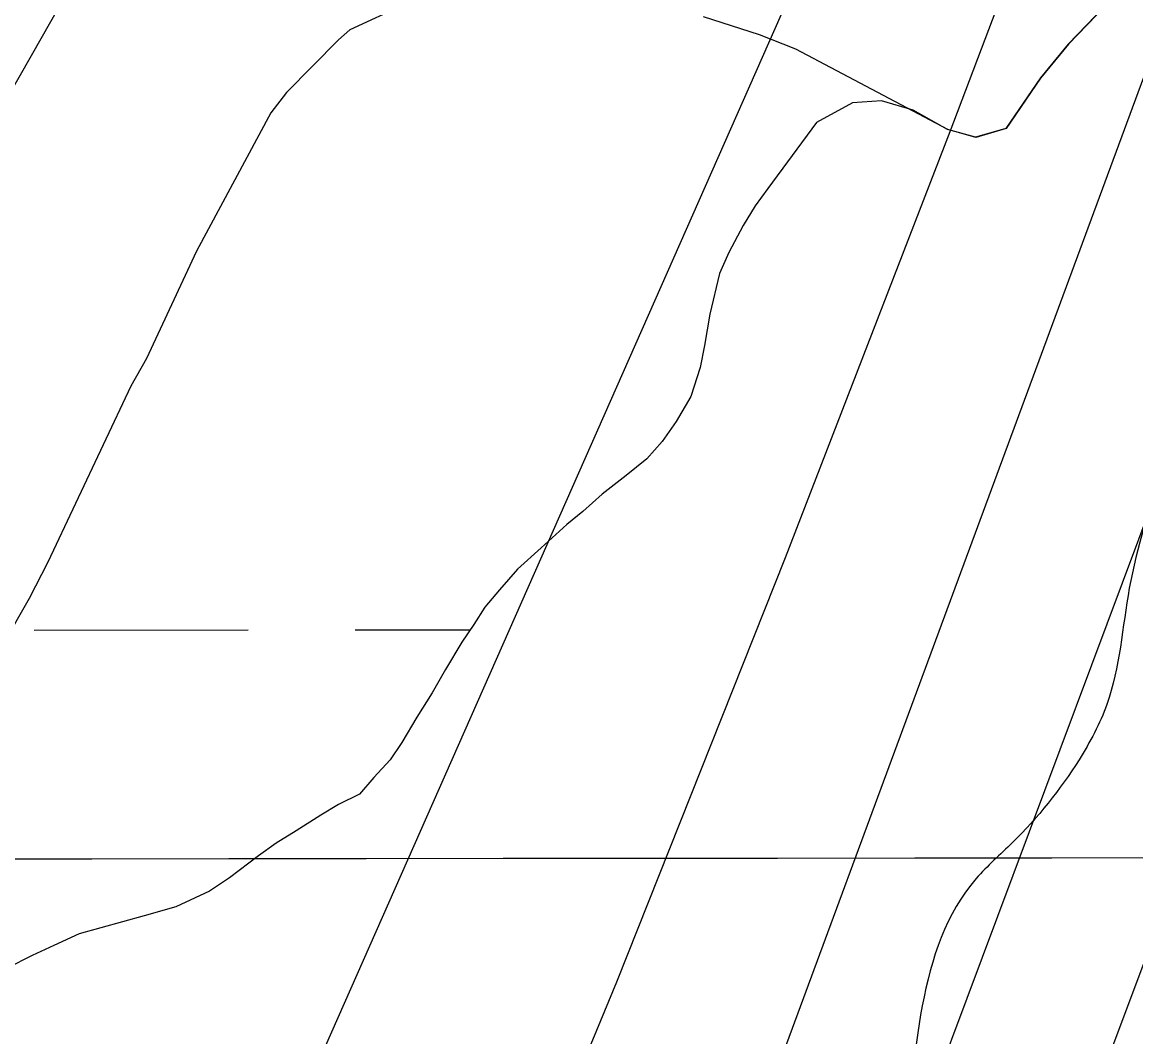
# Model space of a CAD drawing. Extents: x 3297716 to 3335574, y 688621 to 713991.
# Drawn here: x 3320778.2 to 3320944.8, y 697019.6 to 697171.5 of the extents above; entities that cross this region are included whole.
import ezdxf

# ---------------------------------------------------------------- set-up
doc = ezdxf.new("R2010")
doc.units = 0
for name, color, linetype in [('V-GRID-MAJR', 7, 'Continuous'), ('V-RIVR-EDGE', 7, 'Continuous'), ('V-RIVR-IDEN', 7, 'Continuous'), ('V-SITE-VEGE', 7, 'Continuous'), ('V-TOPO-DPTH', 7, 'Continuous'), ('V-TOPO-MAJR', 7, 'Continuous'), ('V-TOPO-MINR', 7, 'Continuous'), ('V-WETL-SWMP', 7, 'Continuous')]:
    doc.layers.add(name, color=color, linetype=linetype)

msp = doc.modelspace()

# ---------------------------------------------------------------- linework, layer by layer
at = {"layer": 'V-GRID-MAJR'}
msp.add_spline([(3301847.299, 697030.213), (3307100.789, 697033.652), (3312354.279, 697037.855), (3317607.768, 697042.821), (3322861.257, 697048.552), (3328114.745, 697055.047), (3333368.231, 697062.306), (3333368.232, 697062.306)], degree=3, dxfattribs=at)
at = {"layer": 'V-RIVR-EDGE'}
msp.add_spline([(3321618.4522421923, 701061.3049813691), (3321639.17263493, 701040.9176666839), (3321661.918898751, 701020.5517030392), (3321674.321572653, 701007.6720291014), (3321694.1633911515, 700986.0697951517), (3321717.718120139, 700957.412151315), (3321720.6092418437, 700953.2601618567), (3321724.7479076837, 700950.7630237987), (3321726.817240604, 700949.5144547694), (3321730.1248936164, 700946.1904034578), (3321742.9266756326, 700927.0924818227), (3321753.65092558, 700905.9272770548), (3321756.1080927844, 700893.901163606), (3321759.8148539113, 700884.3588645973), (3321768.062463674, 700867.3446243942), (3321776.731729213, 700853.2307299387), (3321786.6403397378, 700837.4558347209), (3321794.491916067, 700827.9032867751), (3321804.4128253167, 700817.1021698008), (3321812.685032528, 700810.0354860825), (3321821.8015761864, 700809.183975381), (3321830.0850572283, 700806.6765883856), (3321833.393735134, 700803.7670185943), (3321835.868325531, 700798.7870909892), (3321840.8277552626, 700792.9720509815), (3321849.518543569, 700787.5622684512), (3321851.996208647, 700783.8257854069), (3321866.456941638, 700765.138245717), (3321875.5406886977, 700751.0233263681), (3321880.0753879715, 700741.0644960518), (3321885.0112451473, 700725.7163810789), (3321889.549019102, 700717.0009953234), (3321895.7498436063, 700710.3539175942), (3321901.9393942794, 700699.1475431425), (3321908.1207458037, 700684.6253165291), (3321912.215341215, 700664.3054731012), (3321919.1610874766, 700623.6688609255), (3321922.0009644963, 700598.7927954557), (3321922.331404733, 700564.8042859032), (3321921.800085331, 700517.554417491), (3321919.275275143, 700502.2247506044), (3321912.9934840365, 700476.1277882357), (3321905.8407092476, 700433.0391333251), (3321899.491275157, 700379.5863906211), (3321893.6106419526, 700348.1001435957), (3321887.3145023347, 700316.2004399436), (3321880.2006735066, 700288.8620828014), (3321874.738621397, 700259.0327369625), (3321869.250946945, 700218.8413531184), (3321863.7284261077, 700164.5575975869), (3321860.769661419, 700141.3538067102), (3321859.507768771, 700133.896214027), (3321857.3759173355, 700109.8614103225), (3321857.718656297, 700080.8466790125), (3321854.2982649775, 700038.5777630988), (3321847.954980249, 699987.6119095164), (3321847.8309681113, 699937.4596455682), (3321848.601512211, 699913.832149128), (3321849.3300356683, 699873.210910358), (3321853.78376834, 699830.508039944), (3321854.9595699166, 699803.1491849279), (3321853.2616729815, 699786.9885052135), (3321851.5432781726, 699762.5381950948), (3321847.3615667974, 699747.6271093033), (3321844.4509721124, 699743.9039498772), (3321843.1696064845, 699728.5712083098), (3321839.4136504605, 699718.2183943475), (3321831.1004475, 699708.705817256), (3321827.3629395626, 699705.8136706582), (3321826.9382091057, 699701.6698803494), (3321826.902337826, 699687.1630271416), (3321823.1515062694, 699678.88262078), (3321813.59793343, 699670.6165629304), (3321798.661225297, 699664.4362363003), (3321785.762078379, 699644.1584135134), (3321779.930640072, 699632.567279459), (3321773.214894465, 699598.5961930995), (3321768.0976311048, 699540.5810789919), (3321765.1450157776, 699519.8641772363), (3321762.591508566, 699492.9290277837), (3321757.532664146, 699458.5393603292), (3321751.2682962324, 699439.4885838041), (3321741.261295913, 699415.4732530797), (3321732.082233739, 699391.0413910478), (3321722.0783081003, 699368.269504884), (3321716.2417453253, 699354.6059632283), (3321712.4622167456, 699334.7200743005), (3321711.1654777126, 699313.1701099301), (3321708.155468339, 699269.2422430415), (3321710.2022535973, 699258.8750805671), (3321713.0841512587, 699250.992757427), (3321718.8612702, 699240.6163709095), (3321727.543859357, 699231.890736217), (3321733.7487834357, 699226.901584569), (3321735.803767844, 699219.8502742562), (3321729.5035286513, 699186.2926445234), (3321720.3183171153, 699159.3738933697), (3321709.0658224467, 699134.5326742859), (3321700.3145654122, 699115.4880471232), (3321685.3563345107, 699100.6036085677), (3321679.123738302, 699094.4017591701), (3321674.9614999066, 699087.3658222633), (3321674.537794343, 699083.636513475), (3321670.343784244, 699063.7516494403), (3321660.3173109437, 699031.8611698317), (3321651.1659208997, 699018.6203088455), (3321638.2770229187, 699002.4873012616), (3321632.022903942, 698987.5813399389), (3321625.7575111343, 698968.1160818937), (3321619.4613715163, 698936.2163782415), (3321615.6613450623, 698908.0408589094), (3321607.290748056, 698875.3173166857), (3321593.4898706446, 698825.6133557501), (3321583.492094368, 698805.328358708), (3321580.1434456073, 698792.0731492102), (3321580.107574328, 698777.5662960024), (3321580.084001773, 698768.0332210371), (3321572.159657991, 698748.1575810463), (3321567.940025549, 698717.9106790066), (3321559.101652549, 698663.6351226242), (3321555.74480464, 698647.0640609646), (3321554.0653557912, 698638.3640486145), (3321550.7331053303, 698631.7405434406), (3321551.527221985, 698617.6461219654), (3321548.586905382, 698601.9029984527), (3321548.1334779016, 698586.1537255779), (3321543.967139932, 698577.4598625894), (3321538.1367265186, 698566.2832100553), (3321534.369496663, 698551.3710993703), (3321535.173862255, 698541.4214930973), (3321533.4944134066, 698532.7214807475), (3321521.398607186, 698502.0795701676), (3321503.4498398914, 698451.142413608), (3321490.528145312, 698421.7459973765), (3321481.3788050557, 698409.334099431), (3321476.806184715, 698403.9571134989), (3321474.297772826, 698395.2591509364), (3321466.785860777, 698374.5535230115), (3321458.4480603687, 698355.0933894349), (3321454.275573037, 698343.9126373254), (3321453.020854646, 698339.356415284), (3321455.9150510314, 698336.4478703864), (3321456.735814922, 698333.1299684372), (3321454.654183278, 698329.4047592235), (3321448.832993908, 698321.9584403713), (3321440.108384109, 698313.6903327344), (3321430.976467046, 698308.3246206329), (3321420.597005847, 698301.3040571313), (3321418.0978180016, 698296.3364282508), (3321412.679836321, 698284.3297877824), (3321407.275178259, 698277.7114070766), (3321395.6071771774, 698252.4567313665), (3321375.1633216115, 698198.2098720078), (3321359.314634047, 698158.4585920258), (3321345.971283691, 698126.1618300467), (3321337.187230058, 698093.8537942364), (3321334.248963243, 698078.9396337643), (3321334.2274404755, 698070.2355218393), (3321336.687682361, 698059.452852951), (3321328.7448904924, 698032.1165455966), (3321314.5633530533, 697996.0914997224), (3321306.620561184, 697968.7551923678), (3321301.206679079, 697958.4064779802), (3321293.3141070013, 697951.3797651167), (3321284.1524680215, 697933.9940889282), (3321274.5732728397, 697915.3659930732), (3321271.2307734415, 697904.5976726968), (3321272.447570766, 697893.8180784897), (3321272.4178488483, 697881.798114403), (3321266.566937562, 697862.3318314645), (3321256.9498213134, 697828.3679193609), (3321254.436284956, 697817.597549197), (3321249.8534156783, 697808.0757480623), (3321241.513565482, 697787.7866514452), (3321233.60562, 697774.5427157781), (3321226.5286873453, 697762.1256933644), (3321220.2704687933, 697745.5618059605), (3321216.096956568, 697733.9665723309), (3321215.666076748, 697727.3358929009), (3321217.734384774, 697725.6728423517), (3321219.801667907, 697723.595310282), (3321219.3748876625, 697718.622556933), (3321208.117268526, 697691.708930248), (3321197.6968115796, 697668.1091059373), (3321194.790316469, 697666.0438725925), (3321191.0599827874, 697666.0530966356), (3321191.4508917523, 697656.5189967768), (3321188.9517039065, 697651.5513678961), (3321185.6297023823, 697649.0726779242), (3321180.2383679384, 697647.8425569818), (3321181.037609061, 697635.8205431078), (3321179.3673842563, 697630.8508644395), (3321174.795788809, 697625.8883600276), (3321172.2925013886, 697619.2628050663), (3321170.2026705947, 697612.221743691), (3321164.334336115, 697585.7092749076), (3321162.6548872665, 697577.0092625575), (3321158.921478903, 697575.7750420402), (3321154.349883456, 697570.812537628), (3321148.5143455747, 697557.5634774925), (3321144.7665886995, 697550.5265156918), (3321143.9099535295, 697539.3375644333), (3321140.5848773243, 697535.6154299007), (3321134.766762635, 697529.4125556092), (3321132.684106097, 697525.2728648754), (3321128.500344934, 697509.5328160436), (3321122.641234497, 697486.750680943), (3321103.063238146, 697447.4231065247), (3321100.976482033, 697441.6254897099), (3321100.954959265, 697432.921377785), (3321091.792295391, 697415.1212200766), (3321084.304980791, 697404.3631486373), (3321071.400709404, 697382.0129182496), (3321064.341199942, 697376.6420816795), (3321056.8713085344, 697372.9301960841), (3321048.1436240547, 697363.4186438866), (3321041.0666913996, 697351.0016214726), (3321031.9019777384, 697332.3725007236), (3321023.5621275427, 697312.0834041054), (3321015.6275348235, 697288.0629489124), (3321006.425924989, 697254.5124934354), (3320994.7589488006, 697229.6722992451), (3320983.512603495, 697207.3179692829), (3320979.3585642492, 697203.5978845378), (3320975.6036331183, 697193.6595520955), (3320968.0906961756, 697172.5394426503), (3320962.635818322, 697145.6114674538), (3320955.946719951, 697122.4169006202), (3320943.8386150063, 697086.8012117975), (3320940.479717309, 697069.4011870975), (3320936.314404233, 697061.1218056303), (3320926.3361009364, 697048.7119574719), (3320920.9345175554, 697043.337021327), (3320909.642052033, 697002.3310229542), (3320899.612504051, 696969.197098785), (3320887.508498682, 696935.2393360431), (3320880.839898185, 696920.3343996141), (3320879.5769806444, 696912.4623254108), (3320883.277592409, 696900.433137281), (3320882.8487623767, 696894.6314208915), (3320876.176062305, 696878.0685583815), (3320871.5573217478, 696854.0399040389), (3320866.952929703, 696835.8139909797), (3320859.8575489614, 696815.9363012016), (3320857.348112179, 696806.8238571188), (3320853.172550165, 696794.399660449), (3320849.8321005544, 696784.460303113), (3320847.3011410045, 696766.6437471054), (3320843.128653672, 696755.4629949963), (3320836.0609450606, 696746.7763062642), (3320830.2325814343, 696736.4286167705), (3320825.6179404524, 696714.057888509), (3320819.7803527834, 696699.9798653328), (3320814.394142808, 696700.8221519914), (3320813.534432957, 696688.3897561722), (3320798.5136835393, 696648.2219448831), (3320788.5097579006, 696625.4500587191), (3320782.697792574, 696621.734073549), (3320776.443673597, 696606.8281122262), (3320773.109373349, 696599.3756440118), (3320766.0467892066, 696592.7613628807), (3320752.3207290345, 696573.3145529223), (3320739.4144078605, 696550.1353594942), (3320720.25396771, 696512.0502047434), (3320700.678021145, 696473.551593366), (3320668.584612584, 696401.5107256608), (3320646.4941047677, 696351.8272625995), (3320619.8176529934, 696291.3785538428), (3320606.9010828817, 696264.0545452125), (3320587.7180950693, 696216.8507970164), (3320576.879057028, 696191.5940715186), (3320559.7879497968, 696152.2603477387), (3320552.6823201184, 696128.2378427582), (3320546.4107779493, 696106.2856955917), (3320536.389429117, 696076.4676235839), (3320526.7671884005, 696040.431303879), (3320506.7326898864, 695984.1110120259), (3320462.4666080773, 695850.3421197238), (3320450.3369803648, 695806.0223189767), (3320441.9930305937, 695784.0752962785), (3320420.2370625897, 695702.0612497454), (3320413.9460474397, 695672.2339536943), (3320409.3068090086, 695639.9156689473), (3320408.024418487, 695624.1684458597), (3320406.742027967, 695608.4212227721), (3320408.365107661, 695594.3247515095), (3320410.8263744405, 695583.9565641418), (3320416.184912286, 695571.9232764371), (3320421.976379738, 695567.3496312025), (3320430.255761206, 695563.1843181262), (3320436.8751668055, 695558.1941415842), (3320439.762188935, 695552.3842260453), (3320445.9486649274, 695539.934407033), (3320448.8233883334, 695529.1507132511), (3320449.616480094, 695514.6418102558), (3320448.3545874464, 695507.1842175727), (3320445.848225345, 695499.3152180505), (3320439.6094797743, 695490.6264795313), (3320432.9480535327, 695478.6229137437), (3320425.0370333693, 695464.1355335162), (3320423.355534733, 695454.6065581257), (3320416.6848844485, 695438.8726586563), (3320407.9428514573, 695423.5583651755), (3320400.051304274, 695416.9461338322), (3320392.1638566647, 695411.9918285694), (3320377.6406051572, 695405.3959955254), (3320369.772630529, 695408.3168391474), (3320357.757790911, 695410.4189686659), (3320346.568839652, 695411.2756038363), (3320320.428831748, 695400.1491710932), (3320298.013008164, 695386.526625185), (3320248.9965749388, 695343.1270030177), (3320201.6278188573, 695295.5784660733), (3320188.341862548, 695286.4926692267), (3320177.9695756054, 695282.373476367), (3320168.429326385, 695279.4956782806), (3320163.444274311, 695274.9486802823), (3320158.0160436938, 695258.7972246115), (3320150.4795341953, 695228.1440402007), (3320140.066251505, 695207.4455865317), (3320125.4774068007, 695174.3229361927), (3320115.053875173, 695149.4796673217), (3320110.044225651, 695134.9851128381), (3320108.3729759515, 695129.6009526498), (3320108.3637519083, 695125.8706189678), (3320112.483969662, 695115.9128135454), (3320113.708966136, 695108.4490715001), (3320113.280136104, 695102.6473551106), (3320106.62075965, 695091.4727523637), (3320104.1225966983, 695086.9196050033), (3320100.3789393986, 695081.5405692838), (3320098.2973077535, 695077.81536007), (3320098.2901334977, 695074.9139894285), (3320104.8941656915, 695063.7065900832), (3320105.7026308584, 695055.4149098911), (3320108.1546735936, 695041.3163888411), (3320112.6862981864, 695030.1141139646), (3320122.1855516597, 695016.4126512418), (3320128.3874010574, 695010.1800550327), (3320133.7613123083, 695004.3639901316), (3320135.821421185, 694999.3850874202), (3320135.8060477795, 694993.1678646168), (3320132.4604737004, 694981.15609968), (3320110.3945633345, 694941.4201931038), (3320095.000328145, 694917.8326675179), (3320080.0420972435, 694902.9482289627), (3320068.413042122, 694893.4438510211), (3320055.948874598, 694881.4546337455), (3320033.071424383, 694848.7669628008), (3319991.8870945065, 694787.9396438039), (3319966.930062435, 694752.3557266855), (3319939.884224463, 694710.1452297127), (3319919.9112195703, 694678.6938290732), (3319900.3526961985, 694647.2414035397), (3319884.9451373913, 694618.2656181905), (3319831.213623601, 694511.8760787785), (3319802.8853951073, 694453.9183587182), (3319782.4702365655, 694411.2769819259), (3319716.295053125, 694301.1878556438), (3319680.9134645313, 694240.3461881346), (3319651.3540902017, 694187.365320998), (3319580.1600331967, 694059.0513065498), (3319556.7846677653, 694017.4617072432)], degree=3, dxfattribs=at)
at = {"layer": 'V-SITE-VEGE'}
for points in [[(3320835.417, 697174.156), (3320827.203, 697170.409), (3320825.478, 697168.879), (3320817.7290000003, 697161.014), (3320815.363, 697157.961), (3320804.234, 697137.274), (3320796.759, 697121.169), (3320794.404, 697117.034), (3320782.018, 697090.696), (3320779.234, 697085.253), (3320775.378, 697078.5)], [(3320941.772, 697175.582), (3320934.719, 697168.254), (3320930.559, 697163.1730000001), (3320925.394, 697155.6020000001), (3320920.866, 697154.285), (3320916.661, 697155.452), (3320893.957, 697167.476), (3320888.481, 697169.62), (3320880.113, 697172.311)]]:
    msp.add_lwpolyline(points, dxfattribs=at)
at = {"layer": 'V-TOPO-DPTH'}
msp.add_lwpolyline([(3321234.2378887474, 697890.0540392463), (3321210.685989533, 697821.9279917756), (3321186.887116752, 697753.889087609), (3321162.7177836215, 697685.9808983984), (3321138.301476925, 697618.1598524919), (3321118.317296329, 697563.1209689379), (3321103.681714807, 697522.8942756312), (3321089.011303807, 697482.680314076), (3321074.288648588, 697442.4854501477), (3321059.5311638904, 697402.3033179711), (3321045.9757805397, 697365.4682769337), (3321024.3697853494, 697306.894750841), (3321002.704195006, 697248.3433282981), (3320980.9492119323, 697189.82506108), (3320959.134633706, 697131.3288974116), (3320828.5678578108, 696782.0267797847)], dxfattribs=at)
at = {"layer": 'V-TOPO-MAJR'}
for points in [[(3321276.400443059, 698270.9778057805), (3321140.279025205, 697840.7257791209), (3321122.0598725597, 697783.9703017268), (3321103.5233276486, 697727.3201591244), (3321084.5106943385, 697670.8280187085), (3321065.1806687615, 697614.4412130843), (3321032.5135936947, 697520.4407722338), (3321029.22953752, 697511.1513934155), (3321025.8795189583, 697501.8862646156), (3321022.4305568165, 697492.6575108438), (3321018.9156322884, 697483.4530070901), (3320986.004727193, 697398.633956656), (3320965.6330582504, 697347.1839935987), (3320944.792518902, 697295.9284434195), (3320923.248673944, 697244.9645125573), (3320901.2359585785, 697194.1949945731), (3320732.4775589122, 696812.198675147)], [(3320678.002778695, 696994.0326409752), (3320747.809752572, 697110.7569405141), (3320785.7595597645, 697177.4716418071), (3320821.720896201, 697245.1874518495), (3320854.6995265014, 697314.4049250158), (3320885.6896860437, 697384.6235069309), (3320931.3767510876, 697494.5688499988), (3320937.8227366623, 697510.643427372), (3320943.9988064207, 697526.8172387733), (3320949.770002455, 697543.139901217), (3320955.2712826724, 697559.5617976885), (3320994.5189733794, 697681.7549384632), (3321018.652138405, 697759.572527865), (3321041.733979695, 697837.6892899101), (3321063.238835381, 697916.2548109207)]]:
    msp.add_lwpolyline(points, dxfattribs=at)
at = {"layer": 'V-TOPO-MINR'}
for points in [[(3321373.6734125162, 698236.6804113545), (3321184.9973653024, 697680.0589094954), (3321173.266311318, 697645.8442408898), (3321161.376336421, 697611.6855127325), (3321149.247980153, 697577.6106952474), (3321136.960702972, 697543.5918182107), (3321115.4739010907, 697484.7471495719), (3321113.808013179, 697480.1935986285), (3321112.1383819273, 697475.6414232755), (3321110.463135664, 697471.0913113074), (3321108.7841460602, 697466.5425749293), (3321089.1172350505, 697413.3617826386), (3321077.581322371, 697382.2313741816), (3321066.017863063, 697351.1112221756), (3321054.4130838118, 697320.0064548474), (3321042.7807579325, 697288.9119439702), (3320858.0018931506, 696795.9750207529)], [(3321325.139390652, 698205.6669170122), (3321087.4908681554, 697547.7908791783), (3321076.938413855, 697518.6754296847), (3321066.3448444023, 697489.5749969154), (3321055.689602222, 697460.4970892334), (3321044.9932448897, 697431.4341982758), (3320850.700700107, 696905.2467551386)], [(3321234.2378887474, 697890.0540392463), (3321210.685989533, 697821.9279917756), (3321186.887116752, 697753.889087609), (3321162.7177836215, 697685.9808983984), (3321138.301476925, 697618.1598524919), (3321118.317296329, 697563.1209689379), (3321103.681714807, 697522.8942756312), (3321089.011303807, 697482.680314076), (3321074.288648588, 697442.4854501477), (3321059.5311638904, 697402.3033179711), (3321045.9757805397, 697365.4682769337), (3321024.3697853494, 697306.894750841), (3321002.704195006, 697248.3433282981), (3320980.9492119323, 697189.82506108), (3320959.134633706, 697131.3288974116), (3320828.5678578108, 696782.0267797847)], [(3321170.1807864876, 697846.3843745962), (3321059.5650349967, 697534.0072986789), (3321052.729369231, 697514.9018718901), (3321045.8108034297, 697495.8268196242), (3321038.767887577, 697476.797329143), (3321031.642071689, 697457.7982131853), (3320916.994843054, 697155.1292007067), (3320892.3355924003, 697091.3615320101), (3320867.0930534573, 697027.8302945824), (3320840.9755820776, 696964.6537040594), (3320814.2748224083, 696901.7135448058), (3320785.9096040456, 696836.113580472), (3320772.8198572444, 696806.2111191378), (3320759.5515613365, 696776.3890614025), (3320746.015441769, 696746.687609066), (3320732.300773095, 696717.0665603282), (3320688.698647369, 696623.9950332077), (3320653.9208397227, 696547.5293220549), (3320620.30414914, 696470.5719047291), (3320588.4291341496, 696392.8769281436), (3320557.7152362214, 696314.6902453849), (3320485.1552763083, 696123.6840946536), (3320476.425905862, 696099.8195794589)]]:
    msp.add_lwpolyline(points, dxfattribs=at)
at = {"layer": 'V-WETL-SWMP'}
for p, q in [((3320941.7430964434, 697175.593714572), (3320934.6901519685, 697168.265691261)), ((3320934.6901519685, 697168.265691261), (3320930.532135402, 697163.1846982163)), ((3320930.532135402, 697163.1846982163), (3320925.3650996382, 697155.6127132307)), ((3320902.3925663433, 697159.4705172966), (3320897.0206315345, 697156.5204899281)), ((3320906.7574921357, 697159.758548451), (3320902.3925663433, 697159.4705172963)), ((3320911.476391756, 697158.3375905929), (3320906.7574921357, 697159.7585484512)), ((3320916.633269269, 697155.4636420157), (3320911.476391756, 697158.3375905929)), ((3320897.0206315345, 697156.5204899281), (3320889.7546712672, 697146.6284732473)), ((3320920.8371813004, 697154.295678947), (3320916.633269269, 697155.4636420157)), ((3320925.3650996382, 697155.6127132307), (3320920.8371813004, 697154.2956789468)), ((3320889.7546712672, 697146.6284732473), (3320887.8266830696, 697144.0494682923)), ((3320887.8266830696, 697144.0494682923), (3320886.0786902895, 697141.1174652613)), ((3320886.0786902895, 697141.1174652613), (3320883.896696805, 697137.0314625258)), ((3320883.896696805, 697137.0314625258), (3320882.5036980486, 697133.9254620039)), ((3320882.503698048, 697133.9254620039), (3320881.043682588, 697127.8104684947)), ((3320881.043682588, 697127.8104684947), (3320880.281665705, 697123.1154755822)), ((3320880.281665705, 697123.1154755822), (3320879.5976560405, 697119.8374796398)), ((3320879.5976560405, 697119.8374796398), (3320878.2136498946, 697115.4924822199)), ((3320878.2136498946, 697115.4924822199), (3320876.0286585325, 697111.7614785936)), ((3320876.0286585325, 697111.7614785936), (3320873.927670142, 697108.7374737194)), ((3320873.927670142, 697108.7374737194), (3320871.6456868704, 697106.1554666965)), ((3320871.6456868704, 697106.1554666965), (3320868.5677152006, 697103.656454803)), ((3320868.5677152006, 697103.656454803), (3320864.9607493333, 697100.8874404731)), ((3320864.9607493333, 697100.8874404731), (3320862.059774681, 697098.3014298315)), ((3320862.059774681, 697098.3014298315), (3320859.685796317, 697096.3374207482)), ((3320859.685796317, 697096.3374207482), (3320855.8178299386, 697092.8594066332)), ((3320855.8178299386, 697092.8594066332), (3320852.302860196, 697089.6483939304)), ((3320852.302860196, 697089.6483939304), (3320849.5828799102, 697086.5323856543)), ((3320849.5828799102, 697086.5323856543), (3320847.389895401, 697083.9513791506)), ((3320847.3898954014, 697083.9513791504), (3320845.727903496, 697081.3733757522)), ((3320845.727903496, 697081.3733757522), (3320843.9779122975, 697078.7063720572)), ((3320779.9775416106, 697080.5127630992), (3320811.9773070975, 697080.5396046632)), ((3320827.9771898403, 697080.5530254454), (3320845.199098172, 697080.5674712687)), ((3320843.9779122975, 697078.7063720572), (3320841.5299225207, 697074.6193677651)), ((3320841.5299225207, 697074.6193677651), (3320839.519930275, 697071.1543645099)), ((3320839.519930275, 697071.1543645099), (3320837.246940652, 697067.5103601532)), ((3320837.246940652, 697067.5103601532), (3320834.973949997, 697063.6903562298)), ((3320834.973949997, 697063.6903562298), (3320833.2229593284, 697061.1113523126)), ((3320833.2229593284, 697061.1113523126), (3320830.7659779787, 697058.4403444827)), ((3320830.7659779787, 697058.4403444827), (3320828.6599927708, 697055.9473382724)), ((3320828.6599927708, 697055.9473382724), (3320825.4870281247, 697054.4203234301)), ((3320825.4870281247, 697054.4203234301), (3320822.844055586, 697052.8093119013)), ((3320822.844055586, 697052.8093119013), (3320819.1450935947, 697050.482295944)), ((3320819.1450935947, 697050.482295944), (3320816.15112438, 697048.6022830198)), ((3320816.15112438, 697048.6022830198), (3320813.51115024, 697046.7252721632)), ((3320813.51115024, 697046.7252721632), (3320809.200191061, 697043.4202550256)), ((3320809.2001910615, 697043.4202550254), (3320806.206221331, 697041.4522423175)), ((3320806.206221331, 697041.4522423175), (3320801.1802778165, 697039.1162186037)), ((3320801.1802778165, 697039.1162186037), (3320796.4133363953, 697037.754194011)), ((3320796.4133363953, 697037.754194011), (3320786.701456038, 697035.0301437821)), ((3320786.701456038, 697035.0301437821), (3320782.909498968, 697033.3211257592)), ((3320782.909498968, 697033.3211257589), (3320779.647535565, 697031.7941103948)), ((3320779.647535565, 697031.7941103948), (3320775.9455762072, 697029.9090933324))]:
    msp.add_line(p, q, dxfattribs=at)

# ---------------------------------------------------------------- texts
at = {"layer": 'V-RIVR-IDEN'}
msp.add_text(' Photos', height=82.99999999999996, rotation=71.55640957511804, dxfattribs=at).set_placement((3320961.269851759, 696792.2201105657))

doc.saveas('drawing.dxf')
